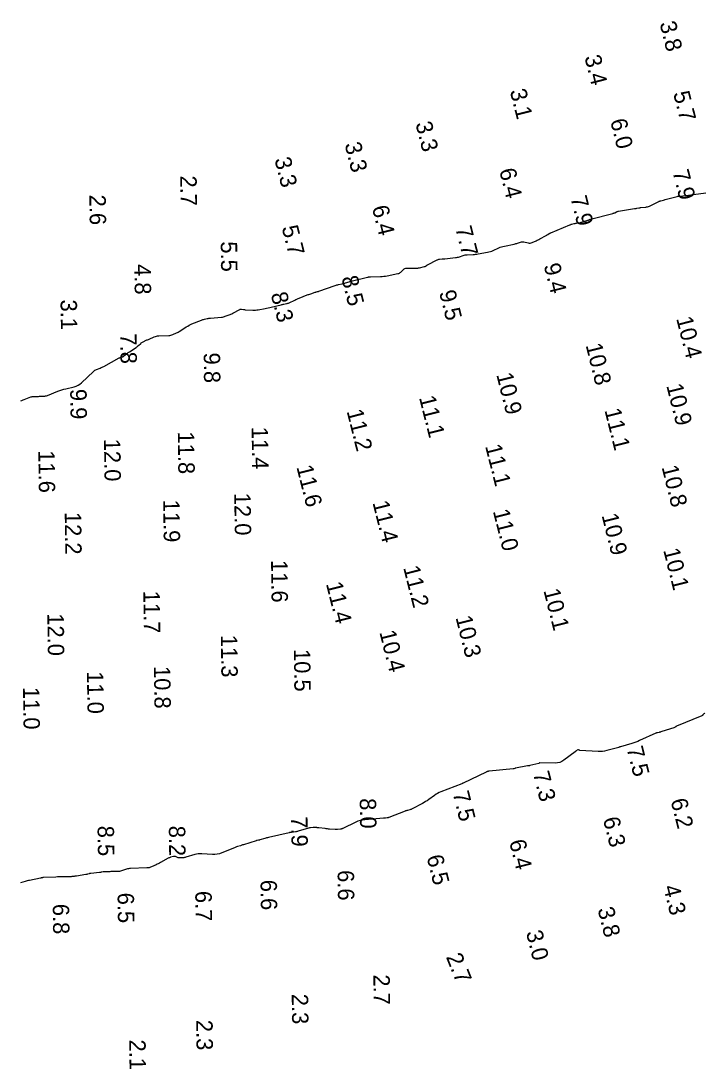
# Model space of a CAD drawing. Extents: x 1023796 to 1112670, y 656573 to 837340.
# Drawn here: x 1104459.1 to 1104563.3, y 697410.6 to 697570.4 of the extents above; entities that cross this region are included whole.
import ezdxf

# ---------------------------------------------------------------- set-up
doc = ezdxf.new("R2010")
doc.units = 0
doc.layers.add('V-CHAN-CONT-8FT', color=7, linetype='Continuous')
doc.layers.add('V-TOPO-SOUN', color=7, linetype='Continuous')

msp = doc.modelspace()

# ---------------------------------------------------------------- linework, layer by layer
at = {"layer": 'V-CHAN-CONT-8FT'}
for points in [[(1104459.02, 697512.47), (1104459.2, 697512.53), (1104459.38, 697512.6), (1104459.55, 697512.66), (1104460.56, 697513.04), (1104460.59, 697513.05), (1104460.61, 697513.06), (1104460.63, 697513.06), (1104460.65, 697513.07), (1104460.74, 697513.09), (1104460.76, 697513.09), (1104460.78, 697513.09), (1104460.8, 697513.1), (1104460.82, 697513.1), (1104461.5, 697513.13), (1104461.62, 697513.14), (1104461.74, 697513.14), (1104461.85, 697513.15), (1104461.97, 697513.15), (1104462.55, 697513.18), (1104462.68, 697513.19), (1104462.81, 697513.21), (1104462.94, 697513.24), (1104463.07, 697513.29), (1104464.67, 697513.91), (1104464.98, 697514.03), (1104465.29, 697514.13), (1104465.6, 697514.22), (1104465.91, 697514.3), (1104467.18, 697514.59), (1104467.48, 697514.69), (1104467.77, 697514.82), (1104468.03, 697514.98), (1104468.28, 697515.19), (1104470.08, 697516.93), (1104470.19, 697517.02), (1104470.31, 697517.11), (1104470.44, 697517.18), (1104470.58, 697517.24), (1104471.14, 697517.46), (1104471.27, 697517.52), (1104471.41, 697517.58), (1104471.54, 697517.64), (1104471.68, 697517.71), (1104474.04, 697519), (1104474.1, 697519.03), (1104474.15, 697519.05), (1104474.21, 697519.07), (1104474.26, 697519.09), (1104474.49, 697519.15), (1104474.55, 697519.17), (1104474.6, 697519.19), (1104474.65, 697519.22), (1104474.7, 697519.25), (1104475.2, 697519.65), (1104475.3, 697519.73), (1104475.4, 697519.8), (1104475.5, 697519.87), (1104475.61, 697519.95), (1104476.61, 697520.61), (1104476.71, 697520.68), (1104476.8, 697520.75), (1104476.88, 697520.82), (1104476.97, 697520.9), (1104477.3, 697521.22), (1104477.38, 697521.29), (1104477.47, 697521.36), (1104477.57, 697521.42), (1104477.67, 697521.47), (1104478.13, 697521.68), (1104478.24, 697521.73), (1104478.35, 697521.78), (1104478.46, 697521.82), (1104478.57, 697521.87), (1104479.36, 697522.2), (1104479.53, 697522.27), (1104479.71, 697522.31), (1104479.88, 697522.34), (1104480.07, 697522.36), (1104481.59, 697522.42), (1104481.74, 697522.44), (1104481.89, 697522.46), (1104482.04, 697522.5), (1104482.18, 697522.56), (1104482.75, 697522.8), (1104482.89, 697522.87), (1104483.02, 697522.94), (1104483.15, 697523.01), (1104483.28, 697523.09), (1104484.25, 697523.73), (1104484.46, 697523.86), (1104484.67, 697523.97), (1104484.89, 697524.08), (1104485.11, 697524.18), (1104486.55, 697524.75), (1104486.66, 697524.79), (1104486.77, 697524.83), (1104486.89, 697524.86), (1104487, 697524.89), (1104487.45, 697525), (1104487.57, 697525.02), (1104487.68, 697525.04), (1104487.8, 697525.06), (1104487.91, 697525.07), (1104489.6, 697525.21), (1104489.75, 697525.23), (1104489.9, 697525.26), (1104490.05, 697525.3), (1104490.19, 697525.34), (1104490.77, 697525.56), (1104490.91, 697525.61), (1104491.05, 697525.67), (1104491.19, 697525.74), (1104491.32, 697525.81), (1104492.38, 697526.39), (1104492.45, 697526.42), (1104492.52, 697526.44), (1104492.6, 697526.45), (1104492.67, 697526.44), (1104492.98, 697526.38), (1104493.06, 697526.37), (1104493.13, 697526.36), (1104493.21, 697526.35), (1104493.29, 697526.35), (1104494.36, 697526.29), (1104494.57, 697526.29), (1104494.77, 697526.29), (1104494.98, 697526.31), (1104495.18, 697526.34), (1104496.24, 697526.53), (1104496.48, 697526.57), (1104496.72, 697526.62), (1104496.96, 697526.67), (1104497.2, 697526.73), (1104498.7, 697527.11), (1104498.8, 697527.13), (1104498.9, 697527.16), (1104499, 697527.18), (1104499.11, 697527.2), (1104499.52, 697527.28), (1104499.62, 697527.31), (1104499.72, 697527.34), (1104499.82, 697527.37), (1104499.91, 697527.41), (1104500.76, 697527.81), (1104500.93, 697527.89), (1104501.1, 697527.96), (1104501.28, 697528.04), (1104501.45, 697528.11), (1104502.68, 697528.6), (1104502.81, 697528.65), (1104502.94, 697528.69), (1104503.07, 697528.74), (1104503.2, 697528.78), (1104503.9, 697529.02), (1104503.94, 697529.03), (1104503.98, 697529.04), (1104504.03, 697529.05), (1104504.07, 697529.06), (1104504.24, 697529.1), (1104504.29, 697529.12), (1104504.33, 697529.13), (1104504.37, 697529.14), (1104504.42, 697529.15), (1104506.94, 697530.05), (1104507.07, 697530.09), (1104507.2, 697530.13), (1104507.33, 697530.16), (1104507.46, 697530.19), (1104507.99, 697530.3), (1104508.12, 697530.33), (1104508.25, 697530.37), (1104508.38, 697530.4), (1104508.51, 697530.44), (1104509.05, 697530.61), (1104509.19, 697530.66), (1104509.32, 697530.69), (1104509.46, 697530.73), (1104509.59, 697530.76), (1104511.88, 697531.32), (1104511.91, 697531.33), (1104511.95, 697531.33), (1104511.98, 697531.34), (1104512.02, 697531.35), (1104512.16, 697531.37), (1104512.19, 697531.37), (1104512.23, 697531.38), (1104512.27, 697531.38), (1104512.3, 697531.38), (1104513.82, 697531.41), (1104514.08, 697531.42), (1104514.34, 697531.44), (1104514.61, 697531.48), (1104514.87, 697531.52), (1104516.48, 697531.85), (1104516.61, 697531.88), (1104516.73, 697531.94), (1104516.85, 697532.01), (1104516.95, 697532.09), (1104517.35, 697532.48), (1104517.45, 697532.56), (1104517.57, 697532.62), (1104517.69, 697532.66), (1104517.82, 697532.67), (1104519.22, 697532.69), (1104519.36, 697532.69), (1104519.51, 697532.7), (1104519.65, 697532.72), (1104519.79, 697532.75), (1104520.55, 697532.92), (1104520.6, 697532.93), (1104520.64, 697532.95), (1104520.68, 697532.97), (1104520.71, 697532.99), (1104520.85, 697533.11), (1104520.89, 697533.14), (1104520.93, 697533.16), (1104520.96, 697533.19), (1104521, 697533.21), (1104522.45, 697533.93), (1104522.54, 697533.97), (1104522.64, 697534), (1104522.73, 697534.03), (1104522.83, 697534.04), (1104523.24, 697534.09), (1104523.34, 697534.1), (1104523.44, 697534.11), (1104523.54, 697534.12), (1104523.64, 697534.13), (1104525.27, 697534.29), (1104525.42, 697534.31), (1104525.57, 697534.34), (1104525.72, 697534.38), (1104525.86, 697534.42), (1104526.44, 697534.63), (1104526.58, 697534.68), (1104526.73, 697534.71), (1104526.88, 697534.73), (1104527.03, 697534.74), (1104527.94, 697534.78), (1104528.14, 697534.79), (1104528.34, 697534.81), (1104528.54, 697534.83), (1104528.74, 697534.86), (1104530.14, 697535.1), (1104530.37, 697535.15), (1104530.59, 697535.21), (1104530.8, 697535.28), (1104531.01, 697535.37), (1104531.85, 697535.77), (1104532.06, 697535.86), (1104532.27, 697535.94), (1104532.49, 697536), (1104532.72, 697536.05), (1104534.23, 697536.36), (1104534.35, 697536.39), (1104534.47, 697536.42), (1104534.6, 697536.46), (1104534.72, 697536.5), (1104535.19, 697536.67), (1104535.31, 697536.7), (1104535.43, 697536.72), (1104535.56, 697536.71), (1104535.68, 697536.69), (1104536.35, 697536.53), (1104536.5, 697536.5), (1104536.65, 697536.5), (1104536.79, 697536.53), (1104536.94, 697536.58), (1104537.55, 697536.86), (1104537.7, 697536.93), (1104537.85, 697537), (1104537.99, 697537.07), (1104538.14, 697537.15), (1104539.07, 697537.65), (1104539.13, 697537.69), (1104539.19, 697537.72), (1104539.26, 697537.76), (1104539.32, 697537.8), (1104539.56, 697537.96), (1104539.63, 697538), (1104539.69, 697538.03), (1104539.75, 697538.06), (1104539.82, 697538.09), (1104542.67, 697539.28), (1104542.76, 697539.31), (1104542.84, 697539.34), (1104542.92, 697539.37), (1104543.01, 697539.39), (1104543.35, 697539.47), (1104543.44, 697539.49), (1104543.53, 697539.51), (1104543.61, 697539.53), (1104543.7, 697539.55), (1104544.32, 697539.67), (1104544.44, 697539.69), (1104544.56, 697539.72), (1104544.68, 697539.75), (1104544.8, 697539.79), (1104545.46, 697540), (1104545.49, 697540.01), (1104545.52, 697540.02), (1104545.55, 697540.03), (1104545.58, 697540.04), (1104545.7, 697540.09), (1104545.73, 697540.11), (1104545.75, 697540.12), (1104545.78, 697540.13), (1104545.82, 697540.14), (1104549.25, 697541.02), (1104549.32, 697541.05), (1104549.4, 697541.07), (1104549.47, 697541.1), (1104549.54, 697541.14), (1104549.82, 697541.28), (1104549.9, 697541.32), (1104549.97, 697541.34), (1104550.04, 697541.37), (1104550.12, 697541.38), (1104552.55, 697541.76), (1104552.63, 697541.77), (1104552.71, 697541.78), (1104552.79, 697541.8), (1104552.88, 697541.81), (1104553.2, 697541.87), (1104553.29, 697541.89), (1104553.37, 697541.9), (1104553.45, 697541.91), (1104553.53, 697541.92), (1104554.25, 697541.99), (1104554.39, 697542.01), (1104554.54, 697542.05), (1104554.67, 697542.09), (1104554.81, 697542.15), (1104556.25, 697542.84), (1104556.32, 697542.88), (1104556.4, 697542.91), (1104556.48, 697542.93), (1104556.56, 697542.96), (1104556.96, 697543.06), (1104557.12, 697543.1), (1104557.2, 697543.13), (1104559.07, 697543.62), (1104559.15, 697543.64), (1104559.23, 697543.65), (1104559.31, 697543.66), (1104559.39, 697543.66), (1104559.71, 697543.67), (1104559.79, 697543.68), (1104559.87, 697543.68), (1104559.95, 697543.69), (1104560.03, 697543.7), (1104563.43, 697544.19)], [(1104563.29, 697464.85), (1104563.25, 697464.83), (1104563.2, 697464.8), (1104563.16, 697464.77), (1104563.12, 697464.73), (1104562.98, 697464.57), (1104562.95, 697464.53), (1104562.9, 697464.49), (1104562.86, 697464.46), (1104562.81, 697464.44), (1104558.95, 697462.84), (1104558.93, 697462.83), (1104558.9, 697462.82), (1104558.88, 697462.81), (1104558.86, 697462.79), (1104558.77, 697462.72), (1104558.74, 697462.71), (1104558.72, 697462.69), (1104558.69, 697462.68), (1104558.67, 697462.67), (1104556.58, 697461.97), (1104556.51, 697461.95), (1104556.45, 697461.93), (1104556.38, 697461.92), (1104556.32, 697461.9), (1104556.05, 697461.85), (1104555.98, 697461.84), (1104555.92, 697461.82), (1104555.85, 697461.79), (1104555.79, 697461.77), (1104553.33, 697460.65), (1104553.04, 697460.52), (1104552.75, 697460.41), (1104552.46, 697460.31), (1104552.16, 697460.22), (1104550.42, 697459.71), (1104550.4, 697459.71), (1104550.37, 697459.7), (1104550.35, 697459.69), (1104550.33, 697459.68), (1104550.24, 697459.65), (1104550.22, 697459.64), (1104550.2, 697459.64), (1104550.18, 697459.63), (1104550.16, 697459.62), (1104548.31, 697459.12), (1104547.99, 697459.05), (1104547.67, 697459), (1104547.35, 697458.98), (1104547.03, 697458.99), (1104544.23, 697459.16), (1104544.2, 697459.16), (1104544.18, 697459.17), (1104544.15, 697459.18), (1104544.12, 697459.19), (1104544.02, 697459.24), (1104544, 697459.25), (1104543.97, 697459.25), (1104543.95, 697459.25), (1104543.92, 697459.23), (1104543.58, 697459.05), (1104543.57, 697459.04), (1104543.56, 697459.03), (1104543.55, 697459.02), (1104543.55, 697459.01), (1104543.54, 697458.96), (1104543.53, 697458.95), (1104543.53, 697458.94), (1104543.52, 697458.93), (1104543.51, 697458.92), (1104541.77, 697457.65), (1104541.47, 697457.46), (1104541.15, 697457.33), (1104540.81, 697457.25), (1104540.46, 697457.23), (1104538.13, 697457.28), (1104538.11, 697457.28), (1104538.1, 697457.27), (1104538.08, 697457.27), (1104538.07, 697457.26), (1104538.03, 697457.21), (1104538.02, 697457.2), (1104538, 697457.19), (1104537.99, 697457.18), (1104537.98, 697457.18), (1104536.62, 697456.83), (1104536.59, 697456.83), (1104536.56, 697456.82), (1104536.53, 697456.82), (1104536.49, 697456.82), (1104536.37, 697456.82), (1104536.33, 697456.81), (1104536.3, 697456.81), (1104536.27, 697456.81), (1104536.24, 697456.8), (1104534.43, 697456.44), (1104534.4, 697456.43), (1104534.37, 697456.43), (1104534.34, 697456.42), (1104534.31, 697456.41), (1104534.18, 697456.37), (1104534.15, 697456.36), (1104534.12, 697456.36), (1104534.09, 697456.35), (1104534.06, 697456.35), (1104530.4, 697455.99), (1104530.36, 697455.98), (1104530.32, 697455.98), (1104530.28, 697455.97), (1104530.25, 697455.96), (1104530.1, 697455.92), (1104530.06, 697455.91), (1104530.02, 697455.89), (1104529.98, 697455.88), (1104529.95, 697455.86), (1104526.43, 697454.16), (1104526.41, 697454.15), (1104526.4, 697454.15), (1104526.38, 697454.14), (1104526.37, 697454.13), (1104526.31, 697454.1), (1104526.29, 697454.09), (1104526.28, 697454.08), (1104526.26, 697454.07), (1104526.24, 697454.07), (1104523.05, 697452.83), (1104522.79, 697452.72), (1104522.55, 697452.6), (1104522.31, 697452.46), (1104522.08, 697452.3), (1104521.18, 697451.65), (1104520.95, 697451.49), (1104520.72, 697451.34), (1104520.48, 697451.19), (1104520.24, 697451.06), (1104518.66, 697450.23), (1104518.57, 697450.19), (1104518.49, 697450.15), (1104518.4, 697450.12), (1104518.31, 697450.1), (1104517.94, 697450.01), (1104517.85, 697449.99), (1104517.76, 697449.96), (1104517.67, 697449.93), (1104517.58, 697449.9), (1104515.12, 697448.94), (1104515.06, 697448.91), (1104514.99, 697448.89), (1104514.93, 697448.88), (1104514.86, 697448.87), (1104514.59, 697448.84), (1104514.52, 697448.83), (1104514.46, 697448.83), (1104514.39, 697448.82), (1104514.32, 697448.82), (1104511.46, 697448.59), (1104511.09, 697448.54), (1104510.74, 697448.46), (1104510.39, 697448.35), (1104510.06, 697448.2), (1104508.12, 697447.25), (1104508.09, 697447.24), (1104508.06, 697447.23), (1104508.03, 697447.22), (1104508, 697447.21), (1104507.88, 697447.18), (1104507.85, 697447.17), (1104507.82, 697447.17), (1104507.79, 697447.16), (1104507.76, 697447.16), (1104507.28, 697447.08), (1104507.19, 697447.07), (1104507.1, 697447.07), (1104507.01, 697447.07), (1104506.92, 697447.07), (1104506.08, 697447.15), (1104505.91, 697447.17), (1104505.74, 697447.19), (1104505.56, 697447.21), (1104505.39, 697447.23), (1104504.43, 697447.35), (1104504.35, 697447.36), (1104504.28, 697447.36), (1104504.21, 697447.37), (1104504.14, 697447.38), (1104503.85, 697447.41), (1104503.78, 697447.42), (1104503.71, 697447.42), (1104503.63, 697447.42), (1104503.56, 697447.41), (1104503.19, 697447.36), (1104503.11, 697447.34), (1104503.02, 697447.33), (1104502.94, 697447.31), (1104502.85, 697447.28), (1104501.27, 697446.82), (1104501.18, 697446.79), (1104501.08, 697446.77), (1104500.97, 697446.75), (1104500.87, 697446.74), (1104500.33, 697446.67), (1104500.29, 697446.67), (1104500.26, 697446.66), (1104500.23, 697446.66), (1104500.19, 697446.65), (1104500.06, 697446.63), (1104500.02, 697446.63), (1104499.99, 697446.62), (1104499.95, 697446.62), (1104499.92, 697446.61), (1104496.78, 697445.88), (1104496.64, 697445.85), (1104496.49, 697445.81), (1104496.35, 697445.77), (1104496.21, 697445.73), (1104495.43, 697445.5), (1104495.39, 697445.49), (1104495.34, 697445.48), (1104495.3, 697445.47), (1104495.25, 697445.46), (1104495.07, 697445.43), (1104495.02, 697445.43), (1104494.98, 697445.42), (1104494.93, 697445.41), (1104494.89, 697445.39), (1104492.95, 697444.78), (1104492.83, 697444.74), (1104492.72, 697444.71), (1104492.6, 697444.67), (1104492.49, 697444.63), (1104492.04, 697444.48), (1104491.92, 697444.44), (1104491.81, 697444.4), (1104491.7, 697444.36), (1104491.59, 697444.31), (1104489.65, 697443.52), (1104489.3, 697443.41), (1104488.96, 697443.33), (1104488.6, 697443.29), (1104488.24, 697443.3), (1104486.61, 697443.4), (1104486.34, 697443.4), (1104486.07, 697443.39), (1104485.8, 697443.34), (1104485.53, 697443.27), (1104484.17, 697442.86), (1104484.07, 697442.84), (1104483.96, 697442.81), (1104483.85, 697442.8), (1104483.74, 697442.78), (1104483.24, 697442.75), (1104483.15, 697442.75), (1104483.07, 697442.76), (1104482.99, 697442.78), (1104482.91, 697442.81), (1104482.6, 697442.96), (1104482.52, 697442.99), (1104482.44, 697443), (1104482.36, 697443), (1104482.27, 697442.99), (1104481.86, 697442.86), (1104481.77, 697442.83), (1104481.67, 697442.8), (1104481.58, 697442.75), (1104481.49, 697442.71), (1104480.31, 697442.05), (1104480.14, 697441.96), (1104479.98, 697441.88), (1104479.81, 697441.79), (1104479.64, 697441.71), (1104478.95, 697441.4), (1104478.78, 697441.33), (1104478.6, 697441.27), (1104478.42, 697441.24), (1104478.23, 697441.23), (1104475.76, 697441.14), (1104475.6, 697441.13), (1104475.45, 697441.11), (1104475.29, 697441.08), (1104475.14, 697441.03), (1104474.54, 697440.82), (1104474.39, 697440.77), (1104474.24, 697440.74), (1104474.09, 697440.71), (1104473.93, 697440.7), (1104473.19, 697440.68), (1104473.04, 697440.67), (1104472.89, 697440.67), (1104472.74, 697440.67), (1104472.59, 697440.66), (1104471.84, 697440.64), (1104471.77, 697440.64), (1104471.7, 697440.63), (1104471.63, 697440.63), (1104471.56, 697440.62), (1104471.29, 697440.57), (1104471.22, 697440.56), (1104471.15, 697440.55), (1104471.08, 697440.54), (1104471.02, 697440.53), (1104469.68, 697440.41), (1104469.62, 697440.41), (1104469.55, 697440.39), (1104469.49, 697440.38), (1104469.43, 697440.36), (1104469.17, 697440.27), (1104469.11, 697440.25), (1104469.04, 697440.24), (1104468.98, 697440.22), (1104468.91, 697440.21), (1104467.52, 697440), (1104467.43, 697439.99), (1104467.34, 697439.98), (1104467.25, 697439.97), (1104467.16, 697439.95), (1104466.8, 697439.91), (1104466.71, 697439.9), (1104466.62, 697439.89), (1104466.53, 697439.89), (1104466.43, 697439.88), (1104465.27, 697439.87), (1104465.04, 697439.87), (1104464.82, 697439.87), (1104464.6, 697439.86), (1104464.37, 697439.85), (1104462.47, 697439.77), (1104462.44, 697439.76), (1104462.4, 697439.76), (1104462.36, 697439.75), (1104462.32, 697439.75), (1104462.16, 697439.71), (1104462.13, 697439.71), (1104462.09, 697439.7), (1104462.05, 697439.69), (1104462.01, 697439.68), (1104460.34, 697439.34), (1104460.18, 697439.31), (1104460.02, 697439.27), (1104459.86, 697439.23), (1104459.7, 697439.18), (1104458.99, 697438.97)]]:
    msp.add_lwpolyline(points, dxfattribs=at)

# ---------------------------------------------------------------- texts
at = {"layer": 'V-TOPO-SOUN'}
for s, rotation, p in [('3.8', 284.1289, (1104556.35, 697570.03)), ('3.4', 284.1289, (1104544.9, 697564.88)), ('3.1', 284.1289, (1104533.53, 697559.72)), ('5.7', 284.1289, (1104558.42, 697559.37)), ('6.0', 284.1289, (1104548.82, 697555.17)), ('3.3', 284.1289, (1104519.15, 697554.74)), ('3.3', 284.1289, (1104508.35, 697551.59)), ('3.3', 284.1289, (1104497.66, 697549.3)), ('6.4', 284.1289, (1104531.91, 697547.62)), ('7.9', 284.1289, (1104558.32, 697547.39)), ('2.7', 270.7798, (1104483.32, 697546.8)), ('2.6', 270.7798, (1104469.47, 697543.88)), ('7.9', 284.1289, (1104542.77, 697543.42)), ('6.4', 284.1289, (1104512.52, 697541.95)), ('5.7', 284.1289, (1104498.77, 697538.9)), ('7.7', 284.1289, (1104525.22, 697538.8)), ('5.5', 270.7798, (1104489.49, 697536.76)), ('4.8', 270.7798, (1104476.33, 697533.29)), ('9.4', 284.1289, (1104538.7, 697533.12)), ('8.5', 284.1289, (1104507.86, 697531.22)), ('8.3', 284.1289, (1104497.1, 697528.73)), ('9.5', 284.1289, (1104522.76, 697529.02)), ('3.1', 270.7798, (1104465.08, 697527.89)), ('10.4 ', 284.1289, (1104558.89, 697525.02)), ('7.8', 270.7798, (1104474.16, 697522.72)), ('10.8 ', 284.1289, (1104545.08, 697520.95)), ('9.8', 270.7798, (1104486.89, 697519.8)), ('10.9 ', 284.1289, (1104531.47, 697516.46)), ('9.9', 270.7798, (1104466.55, 697514.26)), ('10.9 ', 284.1289, (1104557.38, 697514.78)), ('11.1 ', 284.1289, (1104519.7, 697512.96)), ('11.2 ', 284.1289, (1104508.66, 697510.88)), ('11.1 ', 284.1289, (1104547.95, 697511.03)), ('11.8 ', 270.7798, (1104482.95, 697507.77)), ('11.4 ', 270.7798, (1104494.2, 697508.49)), ('12.0 ', 270.7798, (1104471.7, 697506.66)), ('11.1 ', 284.1289, (1104529.77, 697505.55)), ('11.6 ', 270.7798, (1104461.69, 697504.91)), ('11.6 ', 284.1289, (1104501.01, 697502.37)), ('10.8 ', 284.1289, (1104556.66, 697502.35)), ('12.0 ', 270.7798, (1104491.55, 697498.42)), ('11.9 ', 270.7798, (1104480.72, 697497.37)), ('11.4 ', 284.1289, (1104512.6, 697496.94)), ('12.2 ', 270.7798, (1104465.72, 697495.5)), ('11.0 ', 284.1289, (1104530.95, 697495.65)), ('10.9 ', 284.1289, (1104547.51, 697495)), ('10.1 ', 284.1289, (1104556.91, 697489.7)), ('11.6 ', 270.7798, (1104497.16, 697488.18)), ('11.2 ', 284.1289, (1104517.29, 697487.03)), ('11.4 ', 284.1289, (1104505.51, 697484.57)), ('10.1 ', 284.1289, (1104538.66, 697483.54)), ('11.7 ', 270.7798, (1104477.7, 697483.49)), ('12.0 ', 270.7798, (1104463.07, 697480.05)), ('10.3 ', 284.1289, (1104525.26, 697479.42)), ('10.4 ', 284.1289, (1104513.65, 697477.19)), ('11.3 ', 270.7798, (1104489.51, 697476.77)), ('10.5 ', 270.7798, (1104500.63, 697474.6)), ('11.0 ', 270.7798, (1104469.1, 697471.22)), ('10.8 ', 270.7798, (1104479.31, 697472.01)), ('11.0 ', 270.7798, (1104459.36, 697468.83)), ('7.5', 284.1289, (1104551.33, 697459.47)), ('7.3', 284.1289, (1104537.06, 697455.66)), ('7.5', 284.1289, (1104524.82, 697452.64)), ('8.0', 270.7798, (1104510.67, 697451.86)), ('6.2', 284.1289, (1104558.03, 697451.53)), ('7.9', 270.7798, (1104500.21, 697449.1)), ('6.3', 284.1289, (1104547.72, 697448.71)), ('8.5', 270.7798, (1104470.72, 697447.66)), ('8.2', 270.7798, (1104481.58, 697447.66)), ('6.4', 284.1289, (1104533.42, 697445.26)), ('6.5', 284.1289, (1104520.85, 697442.93)), ('6.6', 270.7798, (1104507.3, 697440.89)), ('6.6', 270.7798, (1104495.55, 697439.42)), ('6.5', 270.7798, (1104473.77, 697437.45)), ('6.7', 270.7798, (1104485.61, 697437.72)), ('4.3', 284.1289, (1104556.91, 697438.34)), ('6.8', 270.7798, (1104463.89, 697435.75)), ('3.8', 284.1289, (1104546.9, 697434.96)), ('3.0', 284.1289, (1104535.99, 697431.42)), ('2.7', 291.922, (1104523.78, 697427.68)), ('2.7', 270.7798, (1104512.75, 697424.99)), ('2.3', 270.7798, (1104500.31, 697422.03)), ('2.3', 270.7798, (1104485.75, 697418.06)), ('2.1', 270.7798, (1104475.54, 697415.06))]:
    msp.add_text(s, height=2.5, rotation=rotation, dxfattribs=at).set_placement(p)

doc.saveas('drawing.dxf')
